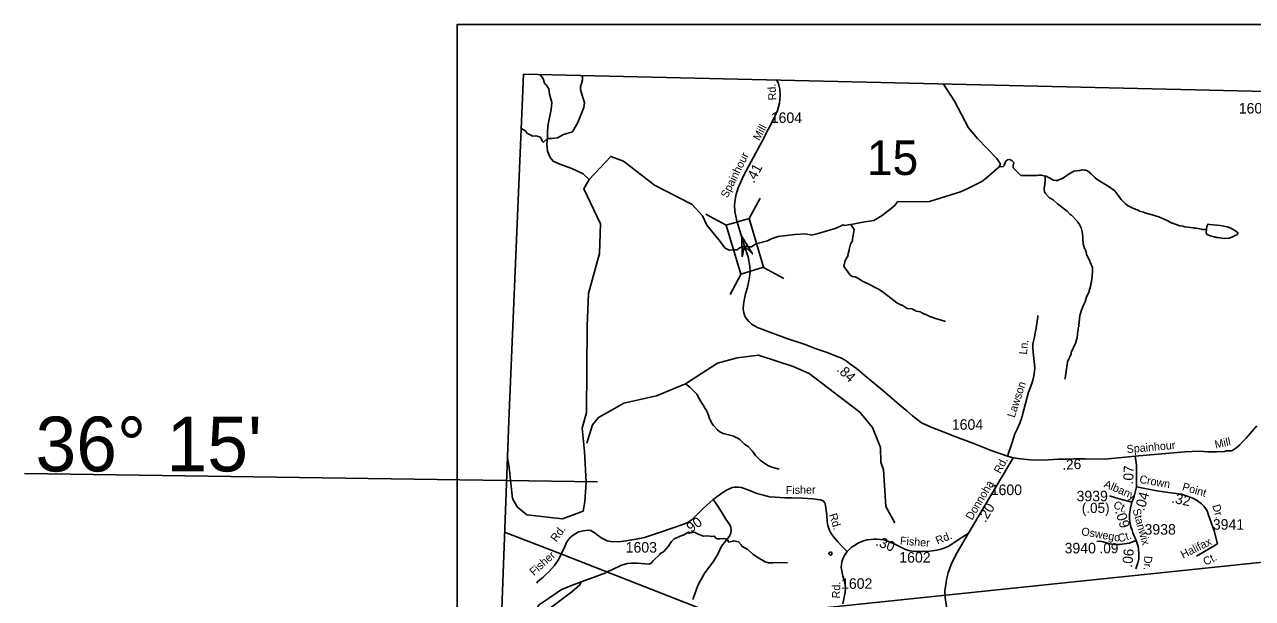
# Model space of a CAD drawing. Extents: x 1547597 to 1699558, y 810033 to 920809.
# Drawn here: x 1566072 to 1580651, y 911004 to 917817 of the extents above; entities that cross this region are included whole.
import ezdxf

# ---------------------------------------------------------------- set-up
doc = ezdxf.new("R2010")
doc.units = 0
for name, color, linetype in [('Exist Boundary Political CountyLine', 7, 'Continuous'), ('Exist Hydrographic Creek Single Shore', 7, 'Continuous'), ('Exist Hydrographic Misc Water Feature', 7, 'Continuous'), ('Exist Road Non-System Type 51', 7, 'Continuous'), ('Exist Road Non-System Type 51 Label', 7, 'Continuous'), ('Exist Road Secondary Mileage Hundredths English Label', 7, 'Continuous'), ('Exist Road Secondary Structure Standard Bridge Attributed CELL', 7, 'Continuous'), ('Exist Road Secondary Structure Standard Bridge CELL', 7, 'Continuous'), ('Exist Road Secondary Structure Standard Bridge Number Label', 7, 'Continuous'), ('Exist Road Secondary Type 51 Attributed', 7, 'Continuous'), ('Exist Road Secondary Type 51 Label', 7, 'Continuous'), ('Exist Road Secondary Type 51 Number Label', 7, 'Continuous'), ('Exist Utilities Electrical Transmission Line', 7, 'Continuous'), ('Map Preparation Inset Cut Line', 7, 'Continuous'), ('Map Preparation Longitude Latitude Label', 7, 'Continuous'), ('Map Preparation Longitude Latitude Lines', 7, 'Continuous')]:
    doc.layers.add(name, color=color, linetype=linetype)

msp = doc.modelspace()

# ---------------------------------------------------------------- linework, layer by layer
at = {"layer": 'Exist Boundary Political CountyLine'}
for points in [[(1571704, 909919), (1571821, 913112), (1571996, 917227)], [(1645452, 915409), (1613629, 916224), (1612894, 916243), (1609408, 916317), (1604567, 916436), (1604121, 916447), (1597984, 916598), (1592972, 916723), (1585567, 916910), (1571996, 917227)]]:
    msp.add_lwpolyline(points, dxfattribs=at)
at = {"layer": 'Exist Hydrographic Creek Single Shore'}
for points in [[(1572776, 915979), (1573033, 916252), (1573182, 916196), (1573552, 915910), (1573998, 915682), (1574121, 915545), (1574174, 915437), (1574314, 915260), (1574392, 915164), (1574440, 915139), (1574495, 915141), (1574532, 915142), (1574559, 915167), (1574585, 915176), (1574621, 915186), (1574675, 915178), (1574703, 915179), (1574756, 915214), (1574895, 915251), (1574948, 915278), (1575019, 915302), (1575219, 915326), (1575349, 915331), (1575417, 915317), (1575493, 915338), (1575709, 915400), (1575790, 915440), (1575811, 915432), (1575831, 915434), (1575853, 915438), (1575882, 915444), (1575925, 915451), (1576046, 915476), (1576108, 915483), (1576154, 915492), (1576255, 915550), (1576400, 915667), (1576436, 915712), (1576815, 915718), (1577186, 915833), (1577280, 915873), (1577439, 915955), (1577491, 915992), (1577645, 916128), (1577659, 916158), (1577641, 916192), (1577617, 916226), (1577386, 916463), (1577280, 916590), (1577113, 916909), (1576982, 917110)], [(1572691, 913025), (1572745, 913211), (1572753, 914240), (1572767, 914623), (1572900, 915100), (1572910, 915453), (1572711, 915867), (1572776, 915979)], [(1572691, 913025), (1572720, 912749), (1572739, 912383), (1572723, 912150), (1572705, 912041), (1572459, 911947), (1572037, 911998), (1571921, 912092), (1571864, 912192), (1571827, 912555), (1571805, 912676)]]:
    msp.add_lwpolyline(points, dxfattribs=at)
at = {"layer": 'Exist Hydrographic Misc Water Feature'}
for points in [[(1572281, 916464), (1572281, 916533), (1572287, 916615), (1572326, 916808), (1572332, 916893), (1572304, 916992), (1572296, 917055), (1572286, 917069), (1572270, 917098), (1572256, 917107), (1572245, 917120), (1572228, 917173), (1572212, 917195), (1572195, 917222)], [(1572281, 916464), (1572334, 916463), (1572401, 916472), (1572472, 916513), (1572576, 916543), (1572641, 916655), (1572711, 916831), (1572720, 916887), (1572708, 916929), (1572690, 916991), (1572672, 917048), (1572674, 917080), (1572684, 917117), (1572696, 917160), (1572696, 917192), (1572690, 917211)], [(1571968, 916585), (1572001, 916568), (1572014, 916556), (1572045, 916525), (1572107, 916494), (1572144, 916495), (1572196, 916479), (1572212, 916446), (1572223, 916429), (1572235, 916423), (1572247, 916434), (1572281, 916464)], [(1572281, 916464), (1572275, 916399), (1572283, 916315), (1572313, 916240), (1572347, 916196), (1572426, 916160), (1572570, 916108), (1572703, 916045), (1572776, 915979)], [(1578192, 916016), (1578144, 916030), (1578112, 916031), (1578096, 916027), (1578062, 916027), (1577900, 916026), (1577821, 916104), (1577810, 916117), (1577809, 916144), (1577818, 916179), (1577800, 916199), (1577785, 916209), (1577766, 916215), (1577744, 916213), (1577723, 916197), (1577707, 916157), (1577702, 916143), (1577692, 916131), (1577645, 916128)], [(1580107, 915385), (1580054, 915386), (1580046, 915390), (1579982, 915400), (1579958, 915400), (1579950, 915404), (1579847, 915415), (1579823, 915423), (1579791, 915428), (1579702, 915460), (1579696, 915458), (1579648, 915488), (1579538, 915535), (1579462, 915560), (1579374, 915582), (1579359, 915590), (1579311, 915603), (1579287, 915616), (1579279, 915616), (1579255, 915629), (1579239, 915633), (1579168, 915671), (1579141, 915691), (1579094, 915740), (1579017, 915845), (1578949, 915892), (1578807, 915979), (1578783, 915998), (1578736, 916047), (1578694, 916081), (1578671, 916088), (1578652, 916090), (1578629, 916091), (1578601, 916086), (1578529, 916077), (1578464, 916039), (1578395, 915989), (1578387, 915989), (1578338, 915966), (1578322, 915964), (1578291, 915971), (1578204, 916017), (1578192, 916016)], [(1578422, 913607), (1578431, 913639), (1578431, 913655), (1578435, 913663), (1578436, 913679), (1578440, 913687), (1578440, 913711), (1578445, 913719), (1578446, 913767), (1578450, 913774), (1578455, 913814), (1578497, 913909), (1578498, 913925), (1578552, 914036), (1578569, 914096), (1578579, 914180), (1578583, 914187), (1578584, 914219), (1578588, 914227), (1578589, 914259), (1578593, 914267), (1578594, 914299), (1578598, 914307), (1578598, 914339), (1578603, 914347), (1578603, 914363), (1578620, 914427), (1578642, 914478), (1578667, 914526), (1578680, 914585), (1578685, 914588), (1578713, 914649), (1578712, 914655), (1578731, 914724), (1578731, 914740), (1578740, 914764), (1578740, 914780), (1578744, 914788), (1578753, 914884), (1578752, 914932), (1578725, 914997), (1578721, 915013), (1578700, 915047), (1578679, 915098), (1578681, 915102), (1578665, 915150), (1578659, 915157), (1578642, 915214), (1578639, 915283), (1578633, 915339), (1578618, 915403), (1578599, 915444), (1578572, 915482), (1578501, 915556), (1578486, 915562), (1578450, 915603), (1578338, 915690), (1578285, 915735), (1578242, 915762), (1578224, 915776), (1578191, 915817), (1578184, 915833), (1578178, 915865), (1578181, 915905), (1578185, 915913), (1578186, 915937), (1578190, 915945), (1578192, 916016)], [(1577005, 914292), (1576957, 914309), (1576878, 914331), (1576838, 914348), (1576830, 914348), (1576767, 914377), (1576759, 914378), (1576719, 914398), (1576709, 914405), (1576660, 914416), (1576656, 914420), (1576608, 914441), (1576552, 914446), (1576493, 914484), (1576485, 914484), (1576430, 914515), (1576359, 914567), (1576272, 914637), (1576221, 914672), (1576170, 914695), (1576122, 914724), (1576015, 914775), (1575984, 914796), (1575936, 914821), (1575904, 914825), (1575893, 914830), (1575875, 914842), (1575848, 914883), (1575803, 914940), (1575799, 914950), (1575817, 915015), (1575850, 915075), (1575848, 915083), (1575863, 915139), (1575862, 915145), (1575877, 915210), (1575902, 915250), (1575907, 915306), (1575911, 915313), (1575920, 915361), (1575921, 915385), (1575882, 915444)], [(1580107, 915385), (1580106, 915393), (1580111, 915417), (1580123, 915446), (1580147, 915444), (1580267, 915433), (1580355, 915415), (1580371, 915407), (1580379, 915407), (1580450, 915369), (1580479, 915346), (1580473, 915326), (1580380, 915283), (1580320, 915276), (1580228, 915290), (1580220, 915294), (1580204, 915295), (1580196, 915299), (1580148, 915308), (1580113, 915325), (1580103, 915339), (1580101, 915353), (1580107, 915385)], [(1576140, 913034), (1575989, 913215), (1575387, 913673), (1575197, 913759), (1574785, 913893), (1574532, 913862), (1574298, 913797), (1573918, 913552), (1573574, 913408), (1573189, 913321), (1573047, 913242), (1572886, 913151), (1572816, 913064), (1572747, 912849)], [(1574250, 913062), (1574224, 913096), (1574217, 913120), (1574206, 913136), (1574191, 913179), (1574172, 913227), (1574109, 913331), (1574083, 913375), (1574068, 913410), (1574055, 913428), (1574020, 913465), (1573970, 913511), (1573918, 913552)], [(1574250, 913062), (1574298, 913005), (1574326, 912983), (1574365, 912962), (1574493, 912929), (1574517, 912916), (1574533, 912912), (1574564, 912892), (1574620, 912835), (1574663, 912807), (1574711, 912758), (1574750, 912701), (1574806, 912647), (1574849, 912612), (1574881, 912596), (1574897, 912584), (1574944, 912563), (1575032, 912540)], [(1576404, 911903), (1576299, 912096), (1576271, 912529), (1576239, 912622), (1576234, 912796), (1576140, 913034)], [(1572679, 911199), (1572834, 911255), (1572897, 911279), (1572973, 911308), (1572987, 911320), (1573043, 911342), (1573159, 911399), (1573231, 911417), (1573279, 911422), (1573351, 911421), (1573486, 911410), (1573511, 911423), (1573533, 911445), (1573539, 911455), (1573613, 911526), (1573616, 911532), (1573664, 911563), (1573717, 911623), (1573752, 911678), (1573784, 911710), (1573875, 911753), (1573891, 911757), (1573954, 911790), (1573983, 911784), (1574009, 911792), (1574035, 911787), (1574063, 911769), (1574102, 911755), (1574132, 911744), (1574183, 911748), (1574233, 911740), (1574258, 911744), (1574266, 911739), (1574271, 911727), (1574296, 911710), (1574322, 911713), (1574368, 911716), (1574393, 911712), (1574425, 911693), (1574425, 911677), (1574432, 911672), (1574469, 911681), (1574492, 911687), (1574550, 911674), (1574581, 911642), (1574593, 911621), (1574661, 911583), (1574724, 911526), (1574780, 911490), (1574783, 911485), (1574827, 911464), (1574867, 911440), (1574907, 911427), (1574931, 911425), (1574955, 911425), (1574987, 911430), (1575131, 911425)], [(1575638, 911556), (1575652, 911548), (1575656, 911538), (1575656, 911526), (1575650, 911518), (1575642, 911516), (1575636, 911516), (1575620, 911534), (1575624, 911546), (1575638, 911556)], [(1572206, 910830), (1572174, 910850), (1572162, 910881), (1572174, 910922), (1572305, 911012), (1572448, 911109), (1572598, 911171), (1572679, 911199), (1572666, 911165), (1572570, 911084), (1572445, 910987), (1572333, 910906), (1572296, 910841), (1572277, 910794), (1572206, 910830)]]:
    msp.add_lwpolyline(points, dxfattribs=at)
at = {"layer": 'Exist Road Non-System Type 51'}
for points in [[(1578078, 914190), (1578100, 914325), (1578104, 914345), (1578103, 914362)], [(1577742, 912693), (1577797, 912856), (1577830, 912957), (1577859, 913015), (1577890, 913085), (1577912, 913154), (1577935, 913245), (1577994, 913452), (1578015, 913514), (1578038, 913579), (1578055, 913646), (1578065, 913702), (1578068, 913739), (1578065, 913780), (1578047, 913923), (1578043, 913982), (1578045, 914021), (1578051, 914058), (1578064, 914106), (1578072, 914156), (1578078, 914190)], [(1574250, 912180), (1574297, 912110), (1574341, 912043), (1574399, 911946), (1574445, 911876), (1574457, 911846), (1574460, 911818), (1574457, 911784), (1574445, 911752), (1574416, 911708), (1574348, 911626), (1574302, 911531), (1574250, 911440), (1574151, 911307), (1574096, 911216), (1574068, 911158), (1574006, 910991)]]:
    msp.add_lwpolyline(points, dxfattribs=at)
at = {"layer": 'Exist Road Secondary Structure Standard Bridge Attributed CELL'}
msp.add_lwpolyline([(1574593, 915059), (1574587, 915303), (1574714, 915095), (1574621, 915186)], close=True, dxfattribs=at)
at = {"layer": 'Exist Road Secondary Structure Standard Bridge CELL'}
for p, q in [((1574807, 915757), (1574675, 915515)), ((1574162, 915566), (1574404, 915435)), ((1574845, 914934), (1575088, 914803)), ((1574580, 914856), (1574449, 914614))]:
    msp.add_line(p, q, dxfattribs=at)
msp.add_lwpolyline([(1574675, 915515), (1574846, 914935), (1574576, 914855), (1574404, 915435)], close=True, dxfattribs=at)
at = {"layer": 'Exist Road Secondary Type 51 Attributed'}
msp.add_line((1577281, 911780), (1577812, 912675), dxfattribs=at)
for points in [[(1575003, 917157), (1575023, 917112), (1575039, 917050), (1575043, 916981), (1575034, 916884), (1575011, 916798), (1574981, 916724), (1574827, 916424), (1574701, 916193), (1574610, 916022), (1574546, 915877), (1574519, 915787), (1574508, 915735), (1574500, 915675), (1574507, 915598), (1574529, 915489), (1574548, 915418), (1574621, 915186)], [(1574621, 915186), (1574663, 915060), (1574684, 914949), (1574686, 914884), (1574681, 914820), (1574669, 914756), (1574655, 914697), (1574634, 914621), (1574619, 914560), (1574612, 914522), (1574607, 914493), (1574605, 914441), (1574613, 914396), (1574624, 914354), (1574647, 914320), (1574670, 914292), (1574705, 914260), (1574775, 914220), (1574909, 914168), (1575135, 914088), (1575341, 914017), (1575461, 913973), (1575600, 913925), (1575689, 913889), (1575771, 913857), (1575828, 913826), (1575867, 913794), (1575950, 913734), (1576100, 913608), (1576260, 913477), (1576400, 913354), (1576485, 913284), (1576547, 913231), (1576616, 913172), (1576722, 913087), (1576835, 913039), (1576978, 912983), (1577128, 912922), (1577333, 912847), (1577551, 912760), (1577742, 912693), (1577812, 912675)], [(1579260, 912694), (1579847, 912746), (1580023, 912754), (1580123, 912746), (1580225, 912743), (1580319, 912749), (1580341, 912755), (1580405, 912758), (1580455, 912787), (1580500, 912828), (1580534, 912863), (1580575, 912906), (1580625, 912964), (1580702, 913052)], [(1577812, 912675), (1577902, 912660), (1578012, 912649), (1578097, 912646), (1578225, 912648), (1578343, 912657), (1578449, 912657), (1578539, 912660), (1578666, 912660), (1578897, 912659), (1579260, 912694)], [(1579260, 912694), (1579276, 912586), (1579276, 912504), (1579275, 912329)], [(1575838, 911560), (1575775, 911623), (1575727, 911675), (1575683, 911728), (1575651, 911773), (1575627, 911821), (1575611, 911870), (1575602, 911917), (1575596, 911989), (1575583, 912107), (1575573, 912138), (1575554, 912162), (1575523, 912175), (1575429, 912187), (1575308, 912195), (1575186, 912199), (1575099, 912199), (1574985, 912205), (1574917, 912212), (1574873, 912222), (1574847, 912229), (1574767, 912251), (1574692, 912282), (1574586, 912322), (1574549, 912325), (1574505, 912325), (1574475, 912320), (1574399, 912284), (1574334, 912241), (1574250, 912180), (1574133, 912074), (1574059, 911999), (1573997, 911942), (1573941, 911901), (1573877, 911876), (1573787, 911846), (1573589, 911780), (1573434, 911726), (1573334, 911707), (1573160, 911681), (1573052, 911674), (1572988, 911686), (1572917, 911722), (1572836, 911785), (1572796, 911809), (1572761, 911815), (1572709, 911807), (1572651, 911793), (1572586, 911757), (1572547, 911724), (1572509, 911675), (1572485, 911620), (1572445, 911529), (1572417, 911472), (1572366, 911395), (1572295, 911319), (1572254, 911279), (1572227, 911253), (1572190, 911223), (1572168, 911203), (1572155, 911186)], [(1579275, 912329), (1579246, 912220), (1579235, 912184), (1579220, 912145)], [(1579275, 912329), (1579515, 912283), (1579683, 912258), (1579809, 912241), (1579944, 912196), (1579997, 912165), (1580045, 912126), (1580076, 912098), (1580112, 912044), (1580129, 911994), (1580197, 911806), (1580236, 911654), (1580222, 911646), (1580209, 911636), (1580177, 911615), (1579986, 911505)], [(1579220, 912145), (1579129, 912170), (1579070, 912187), (1578954, 912222)], [(1579220, 912145), (1579204, 912079), (1579191, 912003), (1579193, 911950), (1579195, 911916), (1579207, 911851), (1579223, 911815), (1579233, 911781), (1579269, 911692)], [(1577281, 911780), (1577133, 911682), (1577045, 911626), (1576967, 911591), (1576905, 911577), (1576819, 911567), (1576736, 911562), (1576650, 911562), (1576585, 911569), (1576533, 911586), (1576388, 911657), (1576320, 911684), (1576275, 911698), (1576190, 911708), (1576158, 911708), (1576077, 911701), (1576020, 911685), (1575971, 911662), (1575899, 911618), (1575888, 911608), (1575838, 911560)], [(1577023, 910885), (1577002, 911012), (1576999, 911097), (1577009, 911164), (1577019, 911228), (1577038, 911306), (1577073, 911405), (1577134, 911530), (1577281, 911780)], [(1579269, 911692), (1579187, 911660), (1579072, 911643), (1579007, 911643), (1578943, 911657), (1578878, 911677), (1578839, 911682), (1578805, 911679)], [(1579269, 911692), (1579296, 911619), (1579304, 911541), (1579301, 911475), (1579292, 911428), (1579266, 911357)], [(1575838, 911560), (1575807, 911514), (1575788, 911475), (1575776, 911438), (1575771, 911406), (1575769, 911370), (1575776, 911333), (1575789, 911270), (1575811, 911193), (1575818, 911126), (1575814, 911075), (1575805, 911018), (1575788, 910941)]]:
    msp.add_lwpolyline(points, dxfattribs=at)
at = {"layer": 'Exist Utilities Electrical Transmission Line'}
msp.add_lwpolyline([(1594615, 912255), (1592716, 912298), (1589597, 912363), (1587315, 912117), (1575607, 910895), (1575212, 910857), (1574400, 910765), (1572459, 911524), (1571772, 911790)], dxfattribs=at)
at = {"layer": 'Map Preparation Inset Cut Line'}
msp.add_lwpolyline([(1633724, 874749), (1571208, 874749), (1571208, 917817), (1633724, 917817)], close=True, dxfattribs=at)
at = {"layer": 'Map Preparation Longitude Latitude Lines'}
msp.add_line((1566072, 912487), (1572874, 912387), dxfattribs=at)

# ---------------------------------------------------------------- texts
at = {"layer": 'Exist Road Non-System Type 51 Label'}
for s, rotation, p in [('Ln.', 83.8374, (1577972, 913896)), ('Lawson', 71.9836, (1577827, 913144))]:
    msp.add_text(s, height=95, rotation=rotation, dxfattribs=at).set_placement(p)
at = {"layer": 'Exist Road Secondary Mileage Hundredths English Label'}
for s, rotation, p in [('.41', 62.0284, (1574732, 915927)), ('.84', 317.069, (1575707, 913712)), ('.26', 2.2863, (1578397, 912532)), ('.07', 86.7754, (1579233, 912356)), ('.04', 73.8653, (1579366, 912034)), ('.32', 348.3043, (1579684, 912143)), ('.20', 58.4189, (1577481, 911898)), ('(.05)', 0.0323, (1578625, 912019)), ('.90', 35.7711, (1573949, 911754)), ('.09', 287.7091, (1579019, 912039)), ('.30', 338.2561, (1576168, 911638)), ('.09', 0.1365, (1578836, 911540)), ('.06', 84.4987, (1579223, 911367))]:
    msp.add_text(s, height=120, rotation=rotation, dxfattribs=at).set_placement(p)
at = {"layer": 'Exist Road Secondary Structure Standard Bridge Number Label'}
msp.add_text('15', height=410.1, dxfattribs=at).set_placement((1576073, 916031))
at = {"layer": 'Exist Road Secondary Type 51 Label'}
for s, rotation, p in [('Rd.', 93.4516, (1575000, 916920)), ('Mill', 62.0719, (1574798, 916432)), ('Spainhour', 63.66, (1574417, 915750)), ('Spainhour', 5.16, (1579162, 912728)), ('Mill', 12.4162, (1580214, 912783)), ('Rd.', 61.8871, (1577658, 912478)), ('Donnoha', 59.2945, (1577321, 911926)), ('Albany', 336.6097, (1578879, 912329)), ('Crown', 350.0655, (1579304, 912376)), ('Fisher', 0.9547, (1575111, 912243)), ('Point', 343.2551, (1579810, 912291)), ('Ct.', 336.6097, (1578992, 912082)), ('Dr.', 286.4141, (1580173, 912105)), ('Rd.', 287.6002, (1575623, 911998)), ('Stanwix', 285.4808, (1579227, 912057)), ('Rd.', 53.663, (1572385, 911668)), ('Oswego', 350.2769, (1578614, 911756)), ('Fisher', 355.4883, (1576464, 911644)), ('Rd.', 22.0481, (1576912, 911642)), ('Ct.', 16.5782, (1579069, 911668)), ('Halifax', 26.6319, (1579828, 911474)), ('Fisher', 42.0403, (1572119, 911268)), ('Ct.', 26.6319, (1580094, 911391)), ('Dr.', 266.6288, (1579368, 911511)), ('Rd.', 89.0879, (1575754, 911004))]:
    msp.add_text(s, height=95, rotation=rotation, dxfattribs=at).set_placement(p)
at = {"layer": 'Exist Road Secondary Type 51 Number Label'}
for s, p in [('1604', (1574932, 916649)), ('1605', (1580489, 916761)), ('1604', (1577082, 913006)), ('1600', (1577544, 912231)), ('3939', (1578563, 912157)), ('3938', (1579370, 911761)), ('3941', (1580181, 911820)), ('1603', (1573209, 911548)), ('3940', (1578421, 911539)), ('1602', (1576458, 911429)), ('1602', (1575767, 911118))]:
    msp.add_text(s, height=125, dxfattribs=at).set_placement(p)
at = {"layer": 'Map Preparation Longitude Latitude Label'}
msp.add_text("36° 15'", height=650, dxfattribs=at).set_placement((1566202, 912512))

doc.saveas('drawing.dxf')
